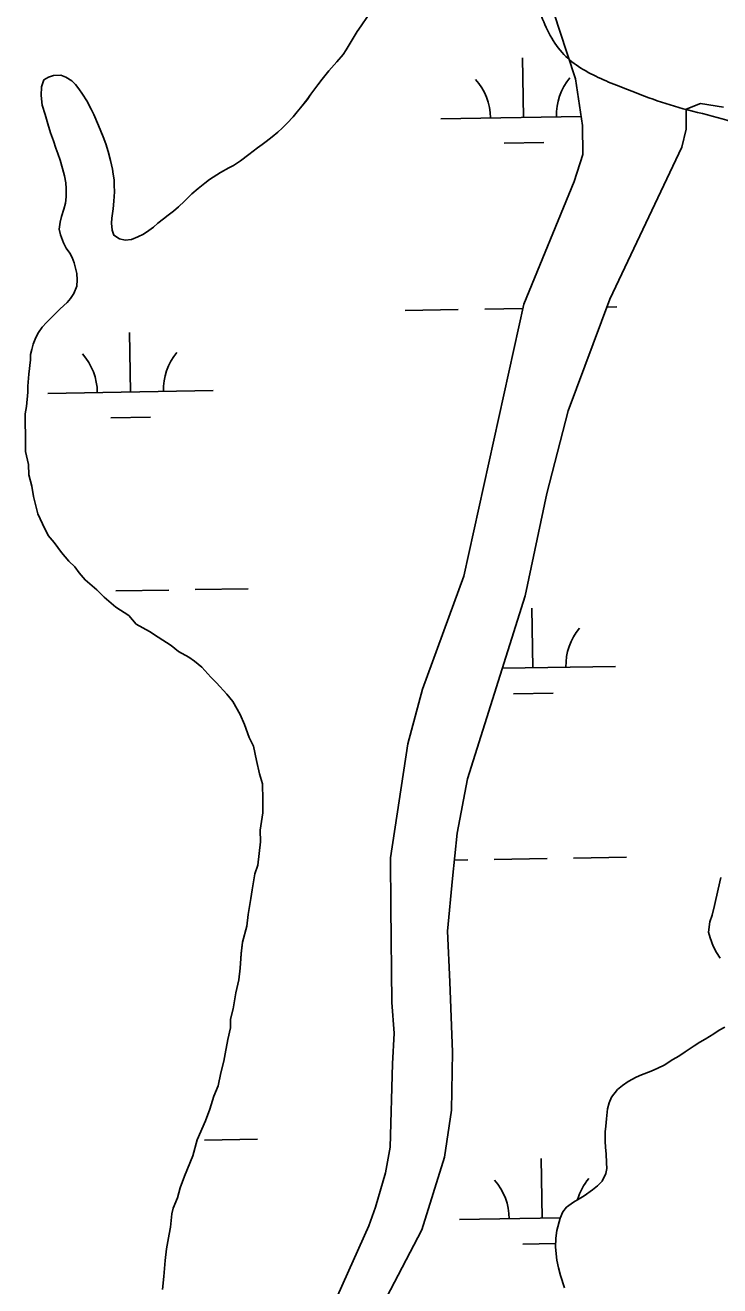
# Model space of a CAD drawing. Extents: x 3887375 to 3925618, y 296674 to 322633.
# Drawn here: x 3908094 to 3908514, y 306913 to 307675 of the extents above; entities that cross this region are included whole.
import ezdxf

# ---------------------------------------------------------------- set-up
doc = ezdxf.new("R2010")
doc.units = 0
for name, color, linetype in [('V-RIVR-EDGE', 7, 'Continuous'), ('V-TOPO-SHOR', 7, 'Continuous'), ('V-WETL-SWMP', 7, 'Continuous')]:
    doc.layers.add(name, color=color, linetype=linetype)

msp = doc.modelspace()

# ---------------------------------------------------------------- linework, layer by layer
at = {"layer": 'V-RIVR-EDGE'}
msp.add_spline([(3908451.2, 308167.03), (3908443.41, 308119.07), (3908432.5, 308055.01), (3908425.1, 308012.8), (3908418.5, 307982.88), (3908411.93, 307962.56), (3908404.21, 307944.15), (3908396.86, 307921.53), (3908393.75, 307905.03), (3908392.93, 307884.31), (3908395.17, 307860.89), (3908393.55, 307824.05), (3908391.23, 307815.99), (3908388.9, 307806.02), (3908387.33, 307792.59), (3908387.29, 307776.47), (3908391.08, 307756.89), (3908394.49, 307738.84), (3908399, 307702.37), (3908404.72, 307683.93), (3908418.47, 307658.56), (3908428.43, 307650.1), (3908452.96, 307638.14), (3908494.38, 307623.83), (3908518.16, 307617.63), (3908543.08, 307606.83), (3908574.13, 307591.01), (3908611.69, 307569.43), (3908633.53, 307555.17), (3908663.04, 307536.68), (3908704.04, 307510.86), (3908734.7, 307492.74), (3908752.72, 307484.26), (3908779.58, 307481.5), (3908811.06, 307482.19), (3908834.1, 307489.81), (3908844.86, 307495.54), (3908879.84, 307514.65), (3908904.85, 307539.53), (3908934.88, 307577.07), (3908944.5, 307586.26), (3908954.1, 307588.92), (3908967.9, 307585.05), (3908977.1, 307576.58), (3908989.33, 307556.59), (3909000.78, 307530.08), (3909001.9, 307517.8), (3909003.42, 307512.42), (3909007.25, 307510.88), (3909020.32, 307517.75), (3909032.22, 307517.72), (3909034.98, 307514.87)], degree=3, dxfattribs=at)
at = {"layer": 'V-TOPO-SHOR'}
for points in [[(3908320.45, 308450.44), (3908366.62, 308398.34), (3908393.75, 308371.65), (3908420.95, 308335.54), (3908437.35, 308304.72), (3908455.22, 308257.77), (3908464.87, 308229.59), (3908467.85, 308194.63), (3908465.54, 308146.17), (3908413.41, 307938.53), (3908403, 307894.04), (3908400.77, 307837.52), (3908402.85, 307747.38), (3908408.63, 307697.64), (3908416.91, 307672.14), (3908426.57, 307642.62), (3908430.83, 307614.39), (3908430.98, 307596.9), (3908425.73, 307580.71), (3908395.38, 307506.46), (3908359.04, 307342.01)], [(3908300.93, 307680.23), (3908297.06, 307674.67), (3908294.56, 307671.2), (3908290.92, 307665.18), (3908287.97, 307660.09), (3908286.15, 307657.31), (3908282.27, 307652.9), (3908277.47, 307647.57), (3908273.37, 307642.46), (3908270.86, 307638.99), (3908266.53, 307633.42), (3908264.25, 307629.95), (3908260.38, 307625.08), (3908258.32, 307622.76), (3908255.81, 307619.75), (3908252.16, 307615.8), (3908249.19, 307612.78), (3908246.68, 307610.46), (3908243.25, 307607.67), (3908239.58, 307604.87), (3908237.06, 307603.01), (3908234.32, 307600.91), (3908229.05, 307596.96), (3908224.02, 307593), (3908219.89, 307590.2)], [(3908219.89, 307590.2), (3908216.91, 307588.8), (3908211.87, 307585.99), (3908205.22, 307581.79), (3908202.47, 307579.7), (3908198.35, 307576.44), (3908194.7, 307573.18), (3908190.12, 307568.77), (3908186.47, 307565.29), (3908183.49, 307562.73), (3908180.29, 307560.17), (3908177.54, 307558.07), (3908174.11, 307555.51), (3908171.36, 307552.96), (3908168.62, 307551.09), (3908165.41, 307548.76), (3908161.97, 307547.12), (3908158.06, 307545.48), (3908154.38, 307545.22), (3908150.92, 307545.88), (3908147.45, 307548.16), (3908146.5, 307551.14), (3908146.01, 307555.52), (3908146.21, 307558.51), (3908147.09, 307564.04), (3908147.51, 307568.66), (3908147.93, 307574.42), (3908147.66, 307578.33), (3908147.64, 307581.55), (3908147.15, 307585.01), (3908146.66, 307588), (3908145.47, 307593.29), (3908144.04, 307598.8), (3908142.62, 307603.4), (3908140.98, 307607.53), (3908138.16, 307614.42), (3908135.34, 307621.07), (3908133.7, 307624.29), (3908131.13, 307629.33), (3908128.56, 307633.46), (3908126.23, 307636.66), (3908124.37, 307639.18), (3908122.04, 307641.47), (3908118.34, 307643.74), (3908115.34, 307644.87), (3908110.96, 307644.6), (3908107.98, 307643.66), (3908105.23, 307642.02), (3908103.65, 307637.86), (3908103.46, 307632.56), (3908104.2, 307626.81), (3908105.86, 307621.07), (3908107.51, 307615.55), (3908109.17, 307610.04), (3908111.05, 307605.21), (3908112.47, 307600.85), (3908113.65, 307597.63), (3908115.06, 307593.5), (3908116.49, 307588.45), (3908117.67, 307584.08), (3908118.4, 307579.71), (3908118.66, 307576.48), (3908118.7, 307571.42), (3908118.27, 307567.5), (3908117.15, 307563.8), (3908115.8, 307559.42), (3908114.91, 307555.95), (3908114.48, 307551.8), (3908115.2, 307548.35), (3908117.08, 307543.53), (3908118.72, 307540.32), (3908120.81, 307537.34), (3908122.22, 307534.59), (3908123.4, 307531.38), (3908124.35, 307528.16), (3908125.06, 307524.94), (3908125.32, 307521.26), (3908125.12, 307517.34), (3908123.32, 307512.95), (3908121.27, 307509.94), (3908119.22, 307507.39), (3908115.1, 307503.67), (3908112.13, 307500.88), (3908109.39, 307498.09), (3908106.65, 307495.31), (3908104.13, 307492.53), (3908101.86, 307489.28), (3908100.27, 307486.27), (3908098.69, 307482.34), (3908097.79, 307479.11), (3908097.13, 307476.11), (3908097.15, 307472.89), (3908096.02, 307464.26)], [(3908493.42, 307624.27), (3908493.52, 307612.16), (3908490.92, 307601.38), (3908447.26, 307509.52), (3908422.24, 307442.04), (3908409.19, 307392.15), (3908396.23, 307330.15)], [(3908493.42, 307624.27), (3908502.27, 307627.77), (3908516.17, 307625.51)], [(3908096.02, 307464.26), (3908095.43, 307456.85), (3908095.47, 307453.35), (3908094.69, 307444.58), (3908093.87, 307440.19), (3908093.93, 307434.06), (3908094, 307427.92), (3908094.12, 307417.41), (3908095.96, 307409.55), (3908096.03, 307403.41), (3908097.86, 307396.42), (3908098.8, 307390.3), (3908101.55, 307379.82), (3908104.25, 307373.72), (3908107.83, 307366.75), (3908111.38, 307362.41), (3908115.83, 307356.32), (3908120.27, 307351.11), (3908123.81, 307347.65), (3908126.48, 307344.18), (3908130.03, 307339.83), (3908137.1, 307333.78), (3908141.54, 307329.45), (3908148.61, 307323.4), (3908156.56, 307318.23), (3908160.99, 307313.02), (3908168.93, 307308.73), (3908174.22, 307305.28), (3908182.16, 307300.11), (3908186.58, 307296.66), (3908192.75, 307293.22), (3908196.29, 307290.63), (3908200.71, 307287.18), (3908206.03, 307281.1), (3908209.58, 307277.64), (3908215.79, 307270.7), (3908219.34, 307266.36), (3908223.81, 307258.52), (3908226.5, 307252.42), (3908229.22, 307244.56), (3908231.91, 307239.34), (3908233.75, 307230.6), (3908235.6, 307222.73), (3908237.41, 307216.62), (3908237.52, 307206.98), (3908237.61, 307199.1), (3908235.97, 307188.57), (3908236.05, 307181.56), (3908235.25, 307174.54), (3908234.46, 307167.52), (3908232.76, 307162.25), (3908231.12, 307152.59), (3908230.3, 307147.32), (3908228.66, 307137.67), (3908227.86, 307130.65), (3908225.34, 307120.98)], [(3908359.04, 307342.01), (3908334.08, 307273.85), (3908325.19, 307240.83), (3908314.65, 307171.8), (3908314.98, 307141.98), (3908315.62, 307084.39), (3908316.86, 307065.89), (3908316.04, 307047.36), (3908314.54, 306996.95), (3908311.62, 306981.49), (3908305.68, 306960.85), (3908301.7, 306949.49), (3908273.16, 306886.12)], [(3908396.23, 307330.15), (3908361.34, 307219.68), (3908355.14, 307186.79), (3908352.17, 307159.41), (3908349.24, 307127.65), (3908350.67, 307097.04), (3908352.24, 307054.39), (3908351.54, 307019.37), (3908347.48, 306990.88), (3908333.75, 306946.97), (3908312.32, 306906.25)], [(3908514.04, 307111.22), (3908511.89, 307114.76), (3908509.74, 307118.48), (3908507.95, 307123.63), (3908507.04, 307127), (3908507.9, 307133.23), (3908509.31, 307137.14), (3908510.71, 307143.02), (3908512.8, 307152.98), (3908514.37, 307159.91)], [(3908225.34, 307120.98), (3908224.54, 307113.96), (3908223.76, 307105.2), (3908222.96, 307098.18), (3908221.3, 307090.27), (3908219.66, 307080.62), (3908217.97, 307074.47), (3908218.03, 307069.21), (3908216.35, 307062.18), (3908214.7, 307053.4), (3908213.87, 307049.01), (3908212.2, 307041.98), (3908210.53, 307034.08), (3908207.98, 307027.92), (3908205.43, 307020), (3908202.89, 307012.97), (3908197.76, 307001.52), (3908195.23, 306991.85), (3908190.12, 306979.53), (3908187.57, 306972.49), (3908185.88, 306966.34), (3908183.32, 306960.18), (3908182.48, 306956.67), (3908181.7, 306948.77), (3908180.87, 306944.38), (3908179.22, 306935.6), (3908178.42, 306928.59), (3908177.65, 306918.94), (3908176.86, 306911.04)], [(3908445.44, 306984.03), (3908445.42, 306987.59), (3908445.04, 306993.09), (3908444.67, 306996.83), (3908444.48, 307000.56), (3908444.63, 307006.24), (3908444.98, 307009.62), (3908445.31, 307014.07), (3908446, 307020.11), (3908447.05, 307023.85), (3908448.45, 307027.23), (3908451.99, 307031.87), (3908455, 307034.37), (3908458.37, 307036.69), (3908463.33, 307039.38), (3908466.53, 307040.82), (3908472.38, 307042.97), (3908476.46, 307044.77), (3908480.19, 307046.56), (3908485.5, 307049.96), (3908489.05, 307052.11), (3908492.95, 307054.61), (3908498.27, 307058.19), (3908501.81, 307060.51), (3908505, 307062.3), (3908510.14, 307065.53), (3908513.51, 307067.67), (3908516.88, 307069.64)], [(3908419.97, 306911.95), (3908417.45, 306919.4), (3908416.36, 306924.02), (3908415.28, 306928.81), (3908414.53, 306936.63), (3908414.69, 306941.96), (3908415.38, 306946.76), (3908417.3, 306954.06), (3908418.89, 306957.97), (3908421.19, 306960.83), (3908425.44, 306963.86), (3908428.81, 306965.84), (3908431.82, 306967.62), (3908436.78, 306971.2), (3908439.97, 306973.7), (3908442.63, 306976.38), (3908444.92, 306981.01), (3908445.44, 306984.03)]]:
    msp.add_lwpolyline(points, dxfattribs=at)
at = {"layer": 'V-WETL-SWMP'}
for p, q in [((3908395.11, 307619.34), (3908394.49, 307655.33)), ((3908345.12, 307618.48), (3908430, 307619.94)), ((3908383.38, 307603.71), (3908407.37, 307604.12)), ((3908323.69, 307502.66), (3908355.69, 307503.21)), ((3908371.69, 307503.49), (3908394.81, 307503.89)), ((3908445.49, 307504.76), (3908451.68, 307504.86)), ((3908157.45, 307453.37), (3908156.83, 307489.37)), ((3908107.46, 307452.52), (3908207.44, 307454.23)), ((3908145.72, 307437.74), (3908169.71, 307438.15)), ((3908148.67, 307333.14), (3908180.67, 307333.68)), ((3908196.66, 307333.96), (3908228.66, 307334.51)), ((3908400.82, 307286.71), (3908400.2, 307322.71)), ((3908382.41, 307286.4), (3908450.81, 307287.57)), ((3908389.09, 307271.08), (3908413.08, 307271.49)), ((3908377.4, 307170.86), (3908409.39, 307171.41)), ((3908425.39, 307171.69), (3908457.38, 307172.24)), ((3908353.37, 307170.45), (3908361.4, 307170.59)), ((3908202.37, 307001.33), (3908234.37, 307001.88)), ((3908406.53, 306954.09), (3908405.91, 306990.08)), ((3908356.54, 306953.23), (3908417.39, 306954.27)), ((3908394.8, 306938.45), (3908414.6, 306938.79))]:
    msp.add_line(p, q, dxfattribs=at)
for points in [[(3908408.63, 307697.64), (3908416.91, 307672.14), (3908426.57, 307642.62), (3908430.83, 307614.39), (3908430.98, 307596.9), (3908425.73, 307580.71), (3908395.38, 307506.46), (3908359.04, 307342.01), (3908334.08, 307273.85), (3908325.19, 307240.83), (3908314.65, 307171.8), (3908314.98, 307141.98), (3908315.62, 307084.39), (3908316.86, 307065.89), (3908316.03, 307047.36), (3908314.54, 306996.95), (3908311.62, 306981.49), (3908305.68, 306960.85), (3908301.7, 306949.49), (3908273.16, 306886.12)], [(3908124.37, 307639.18), (3908126.23, 307636.66), (3908128.56, 307633.46), (3908131.13, 307629.33), (3908133.7, 307624.29), (3908135.34, 307621.07), (3908138.16, 307614.42), (3908140.98, 307607.53), (3908142.62, 307603.4), (3908144.04, 307598.8), (3908145.47, 307593.29), (3908146.66, 307588), (3908147.15, 307585.01), (3908147.64, 307581.56), (3908147.66, 307578.33), (3908147.93, 307574.42), (3908147.51, 307568.66), (3908147.09, 307564.05), (3908146.21, 307558.51), (3908146.01, 307555.52), (3908146.5, 307551.14), (3908147.45, 307548.16), (3908150.92, 307545.88), (3908154.38, 307545.22), (3908158.06, 307545.48), (3908161.97, 307547.12), (3908165.41, 307548.76), (3908168.62, 307551.09), (3908171.36, 307552.96), (3908174.11, 307555.51), (3908177.54, 307558.07), (3908180.29, 307560.17), (3908183.49, 307562.73), (3908186.47, 307565.29), (3908190.12, 307568.77), (3908194.69, 307573.18), (3908198.35, 307576.44), (3908202.47, 307579.7), (3908205.22, 307581.79), (3908211.87, 307585.99), (3908216.91, 307588.8), (3908219.89, 307590.2), (3908224.02, 307593), (3908229.05, 307596.96), (3908234.32, 307600.92), (3908237.06, 307603.01), (3908239.58, 307604.87), (3908243.25, 307607.67), (3908246.68, 307610.46), (3908249.19, 307612.78), (3908252.16, 307615.8), (3908255.82, 307619.75), (3908258.33, 307622.76), (3908260.38, 307625.08), (3908264.26, 307629.95), (3908266.53, 307633.42), (3908270.86, 307638.99), (3908273.37, 307642.46), (3908277.47, 307647.56), (3908282.27, 307652.9), (3908286.15, 307657.31), (3908287.97, 307660.09), (3908290.92, 307665.18), (3908294.56, 307671.2), (3908297.06, 307674.67), (3908300.93, 307680.23)], [(3908234.46, 307167.52), (3908235.25, 307174.54), (3908236.05, 307181.56), (3908235.98, 307188.57), (3908237.61, 307199.1), (3908237.52, 307206.98), (3908237.42, 307216.62), (3908235.6, 307222.73), (3908233.75, 307230.6), (3908231.91, 307239.34), (3908229.22, 307244.56), (3908226.5, 307252.42), (3908223.81, 307258.52), (3908219.34, 307266.36), (3908215.79, 307270.7), (3908209.58, 307277.64), (3908206.03, 307281.1), (3908200.71, 307287.18), (3908196.29, 307290.63), (3908192.75, 307293.22), (3908186.58, 307296.66), (3908182.16, 307300.11), (3908174.22, 307305.28), (3908168.93, 307308.73), (3908160.99, 307313.02), (3908156.55, 307318.23), (3908148.61, 307323.39), (3908141.54, 307329.45), (3908137.11, 307333.78), (3908130.03, 307339.83), (3908126.48, 307344.17), (3908123.81, 307347.65), (3908120.27, 307351.11), (3908115.83, 307356.32), (3908111.38, 307362.41), (3908107.83, 307366.75), (3908104.24, 307373.72), (3908101.55, 307379.82), (3908098.8, 307390.3), (3908097.86, 307396.42), (3908096.03, 307403.41), (3908095.96, 307409.55), (3908094.12, 307417.41), (3908094, 307427.92), (3908093.93, 307434.06), (3908093.87, 307440.19), (3908094.69, 307444.58), (3908095.47, 307453.35), (3908095.43, 307456.85), (3908096.02, 307464.26), (3908097.15, 307472.89), (3908097.13, 307476.11), (3908097.79, 307479.11), (3908098.69, 307482.35), (3908100.27, 307486.27), (3908101.86, 307489.28), (3908104.13, 307492.52), (3908106.65, 307495.31), (3908109.39, 307498.09), (3908112.13, 307500.88), (3908115.1, 307503.67), (3908119.22, 307507.39), (3908121.27, 307509.94), (3908123.32, 307512.95), (3908125.12, 307517.34), (3908125.32, 307521.26), (3908125.06, 307524.94), (3908124.35, 307528.16), (3908123.4, 307531.38), (3908122.22, 307534.59), (3908120.82, 307537.34), (3908118.72, 307540.32), (3908117.08, 307543.53), (3908115.2, 307548.35), (3908114.48, 307551.8), (3908114.91, 307555.95), (3908115.8, 307559.42), (3908117.15, 307563.8), (3908118.27, 307567.5), (3908118.7, 307571.42), (3908118.66, 307576.48), (3908118.4, 307579.71), (3908117.67, 307584.08), (3908116.49, 307588.44), (3908115.06, 307593.5), (3908113.65, 307597.63), (3908112.47, 307600.85), (3908111.05, 307605.21), (3908109.17, 307610.04), (3908107.51, 307615.55), (3908105.86, 307621.07), (3908104.2, 307626.81), (3908103.46, 307632.56), (3908103.65, 307637.86), (3908105.23, 307642.02), (3908107.98, 307643.66), (3908110.96, 307644.6), (3908115.34, 307644.87), (3908118.34, 307643.74), (3908122.04, 307641.47), (3908124.37, 307639.18)], [(3908312.32, 306906.25), (3908333.75, 306946.97), (3908347.48, 306990.88), (3908351.54, 307019.37), (3908352.24, 307054.39), (3908350.67, 307097.04), (3908349.24, 307127.65), (3908352.17, 307159.41), (3908355.14, 307186.79), (3908361.34, 307219.68), (3908396.23, 307330.15), (3908409.19, 307392.15), (3908422.24, 307442.04), (3908447.26, 307509.52), (3908490.92, 307601.38), (3908493.52, 307612.16), (3908493.42, 307624.27), (3908502.27, 307627.77), (3908516.17, 307625.51)], [(3908176.86, 306911.04), (3908177.65, 306918.94), (3908178.42, 306928.59), (3908179.21, 306935.6), (3908180.87, 306944.38), (3908181.7, 306948.77), (3908182.48, 306956.67), (3908183.32, 306960.18), (3908185.88, 306966.34), (3908187.56, 306972.49), (3908190.12, 306979.53), (3908195.23, 306991.85), (3908197.76, 307001.52), (3908202.89, 307012.97), (3908205.44, 307020.01), (3908207.98, 307027.92), (3908210.54, 307034.08), (3908212.2, 307041.98), (3908213.87, 307049.01), (3908214.7, 307053.4), (3908216.35, 307062.18), (3908218.03, 307069.21), (3908217.97, 307074.47), (3908219.66, 307080.62), (3908221.3, 307090.27), (3908222.96, 307098.18), (3908223.76, 307105.2), (3908224.54, 307113.97), (3908225.34, 307120.98), (3908227.86, 307130.65), (3908228.66, 307137.67), (3908230.3, 307147.32), (3908231.12, 307152.59), (3908232.76, 307162.24), (3908234.46, 307167.52)], [(3908514.37, 307159.91), (3908512.8, 307152.98), (3908510.71, 307143.02), (3908509.31, 307137.14), (3908507.9, 307133.23), (3908507.04, 307127), (3908507.94, 307123.63), (3908509.74, 307118.48), (3908511.89, 307114.76), (3908514.04, 307111.22)], [(3908516.88, 307069.64), (3908513.51, 307067.67), (3908510.14, 307065.52), (3908505, 307062.3), (3908501.81, 307060.51), (3908498.27, 307058.19), (3908492.95, 307054.61), (3908489.05, 307052.11), (3908485.5, 307049.96), (3908480.19, 307046.56), (3908476.46, 307044.77), (3908472.38, 307042.97), (3908466.53, 307040.82), (3908463.33, 307039.38), (3908458.37, 307036.69), (3908455, 307034.37), (3908451.99, 307031.87), (3908448.45, 307027.23), (3908447.05, 307023.85), (3908446, 307020.11), (3908445.31, 307014.07), (3908444.97, 307009.62), (3908444.63, 307006.24), (3908444.48, 307000.56), (3908444.67, 306996.83), (3908445.04, 306993.09), (3908445.42, 306987.59), (3908445.44, 306984.03), (3908444.92, 306981.01), (3908442.62, 306976.38), (3908439.97, 306973.7), (3908436.78, 306971.2), (3908431.82, 306967.62), (3908428.81, 306965.83), (3908425.44, 306963.86), (3908421.19, 306960.83), (3908418.89, 306957.97), (3908417.3, 306954.06), (3908415.38, 306946.76), (3908414.69, 306941.96), (3908414.53, 306936.63), (3908415.28, 306928.81), (3908416.36, 306924.02), (3908417.45, 306919.4), (3908419.97, 306911.95)]]:
    msp.add_lwpolyline(points, dxfattribs=at)
for centre, start, end in [((3908450.34, 307620.76), 140.21154, 181.75519), ((3908339.87, 307618.87), 0.21154, 41.7552), ((3908102.21, 307452.9), 0.21154, 41.7552), ((3908212.68, 307454.8), 140.21154, 181.75519), ((3908456.05, 307288.14), 140.21154, 181.75519), ((3908351.29, 306953.61), 0.21154, 41.7552), ((3908461.76, 306955.51), 140.21154, 163.87027)]:
    msp.add_arc(centre, 35.25, start, end, dxfattribs=at)

doc.saveas('drawing.dxf')
